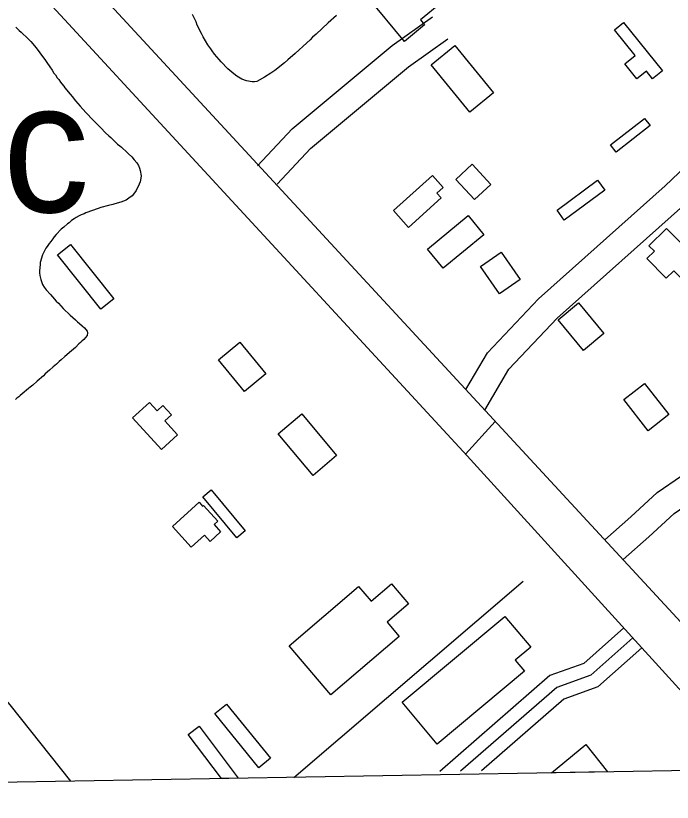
# Model space of a CAD drawing. Extents: x 3887375 to 3925618, y 296674 to 322633.
# Drawn here: x 3899952 to 3900685, y 302226 to 303104 of the extents above; entities that cross this region are included whole.
import ezdxf

# ---------------------------------------------------------------- set-up
doc = ezdxf.new("R2010")
doc.units = 0
for name, color, linetype in [('V-BLDG-OTLN', 7, 'Continuous'), ('V-GRID-FRAM', 7, 'Continuous'), ('V-RIVR-EDGE', 7, 'Continuous'), ('V-ROAD-CNTR', 7, 'Continuous'), ('V-SITE-VEGE', 7, 'Continuous'), ('V-TOPO-GNAM-IDEN', 7, 'Continuous'), ('V-TOPO-SHOR', 7, 'Continuous')]:
    doc.layers.add(name, color=color, linetype=linetype)

msp = doc.modelspace()

# ---------------------------------------------------------------- linework, layer by layer
at = {"layer": 'V-BLDG-OTLN'}
for p, q in [((3900144.7, 302301.8), (3900156.88, 302310.95)), ((3900156.88, 302310.95), (3900200.6, 302252.74)), ((3900181.79, 302252.42), (3900144.7, 302301.8)), ((3900550.35, 302258.74), (3900588.48, 302290.53)), ((3900588.48, 302290.53), (3900612.68, 302259.81)), ((3900200.6, 302252.74), (3900181.79, 302252.42)), ((3900612.68, 302259.81), (3900550.35, 302258.74))]:
    msp.add_line(p, q, dxfattribs=at)
for points in [[(3900386.03, 303074.97), (3900345.02, 303124.97), (3900369.05, 303144.68), (3900372.96, 303139.92), (3900385.29, 303150.03), (3900399.77, 303132.36), (3900408.75, 303139.73), (3900426.8, 303117.72), (3900403.9, 303098.94), (3900408.47, 303093.37)], [(3900630.75, 303096.21), (3900674.11, 303042.02), (3900663.13, 303033.23), (3900656.27, 303041.81), (3900645.47, 303033.16), (3900631.98, 303050.01), (3900643.5, 303059.22), (3900620.48, 303087.99)], [(3900458.99, 302996.08), (3900415.95, 303048.87), (3900442.37, 303070.41), (3900485.41, 303017.62)], [(3900616.26, 302959.51), (3900654, 302989), (3900660.18, 302981.09), (3900622.45, 302951.6)], [(3900443.41, 302921.01), (3900461.64, 302938.04), (3900482.66, 302915.53), (3900464.43, 302898.5)], [(3900417.33, 302925.53), (3900429.51, 302912.02), (3900422.43, 302905.64), (3900427.13, 302900.43), (3900390.59, 302867.48), (3900373.71, 302886.2)], [(3900556.42, 302886.69), (3900601.64, 302920.03), (3900609.71, 302909.08), (3900564.49, 302875.74)], [(3900457.07, 302880.72), (3900474.72, 302859.35), (3900429.48, 302821.99), (3900411.83, 302843.37)], [(3900678.71, 302866.36), (3900716.38, 302827.94), (3900696.96, 302808.89), (3900686.85, 302819.2), (3900678.14, 302810.66), (3900656.59, 302832.65), (3900665.03, 302840.92), (3900659.02, 302847.06)], [(3900013.55, 302848.53), (3900061.9, 302787.77), (3900047.38, 302776.22), (3899999.04, 302836.98)], [(3900492.09, 302793.4), (3900470.92, 302824), (3900493.92, 302839.91), (3900515.09, 302809.31)], [(3900580.31, 302783.17), (3900608.73, 302749.04), (3900585.99, 302730.11), (3900557.57, 302764.23)], [(3900207.75, 302684.5), (3900178.52, 302719.82), (3900202.23, 302739.45), (3900231.47, 302704.13)], [(3900681.02, 302658.53), (3900657.99, 302640.66), (3900631.06, 302675.35), (3900654.09, 302693.23)], [(3900114.85, 302619.61), (3900082.68, 302654.82), (3900101.54, 302672.05), (3900109.98, 302662.82), (3900116.44, 302668.73), (3900125.95, 302658.32), (3900118.63, 302651.64), (3900132.86, 302636.07)], [(3900284.08, 302590.83), (3900245.12, 302637.26), (3900271.41, 302659.32), (3900310.37, 302612.9)], [(3900199.19, 302521.04), (3900161.22, 302566.78), (3900170.54, 302574.51), (3900208.51, 302528.77)], [(3900148.23, 302510.63), (3900127.16, 302533.86), (3900156.82, 302560.77), (3900160.78, 302556.4), (3900161.8, 302557.32), (3900177.8, 302539.68), (3900173.61, 302535.88), (3900180.98, 302527.75), (3900169.12, 302516.99), (3900162.85, 302523.9)], [(3900257.29, 302400.61), (3900334.87, 302466.93), (3900349.03, 302450.36), (3900371.73, 302469.77), (3900390.8, 302447.46), (3900366.83, 302426.96), (3900380.37, 302411.11), (3900304.07, 302345.88)], [(3900422.72, 302290.83), (3900383.61, 302337.69), (3900498.3, 302433.43), (3900527, 302399.04), (3900509.72, 302384.61), (3900520.13, 302372.14)], [(3900187.64, 302335.51), (3900236.74, 302275.14), (3900223.73, 302264.55), (3900174.62, 302324.92)]]:
    msp.add_lwpolyline(points, close=True, dxfattribs=at)
at = {"layer": 'V-GRID-FRAM'}
msp.add_lwpolyline([(3891343.33, 320285.84), (3923192.81, 320832.52), (3923512.79, 302652.88), (3891647.44, 302105.93), (3891343.33, 320285.84)], dxfattribs=at)
at = {"layer": 'V-RIVR-EDGE'}
msp.add_spline([(3894498.05, 310522.42), (3894530.03, 310496.11), (3894553.78, 310474.69), (3894579.94, 310451.31), (3894614.83, 310419.17), (3894633.24, 310400.67), (3894662.79, 310372.43), (3894685.08, 310353.44), (3894692.35, 310347.11), (3894709.79, 310328.13), (3894746.59, 310285.3), (3894785.84, 310252.18), (3894809.57, 310225.9), (3894830.41, 310205.45), (3894852.71, 310189.85), (3894866.75, 310171.85), (3894915.18, 310120.25), (3894950.06, 310083.74), (3894971.37, 310062.81), (3894999, 310039.43), (3895025.16, 310017.03), (3895052.79, 309992.68), (3895092.99, 309952.27), (3895110.91, 309932.8), (3895141.44, 309903.1), (3895188.91, 309855.88), (3895222.82, 309821.31), (3895255.75, 309784.32), (3895319.22, 309722.49), (3895350.7, 309688.42), (3895358.44, 309676.26), (3895364.73, 309669.44), (3895374.92, 309663.11), (3895388.97, 309650.44), (3895410.77, 309628.05), (3895448.54, 309583.28), (3895480.52, 309554.06), (3895503.76, 309527.78), (3895533.8, 309499.54), (3895577.4, 309454.75), (3895606.95, 309425.54), (3895653.45, 309378.81), (3895685.92, 309349.1), (3895719.83, 309314.54), (3895749.38, 309285.81), (3895790.55, 309242.49), (3895837.06, 309195.75), (3895863.69, 309164.12), (3895900.02, 309127.61), (3895944.1, 309081.37), (3895955.73, 309070.65), (3895974.63, 309054.58), (3896002.25, 309033.14), (3896032.78, 309003.93), (3896062.81, 308972.29), (3896082.67, 308950.39), (3896119.48, 308911.93), (3896139.34, 308892.46), (3896151.96, 308889.51), (3896163.12, 308883.66), (3896167.95, 308873.93), (3896170.35, 308862.27), (3896184.39, 308844.27), (3896211.03, 308816.04), (3896224.12, 308810.18), (3896236.73, 308802.37), (3896249.8, 308786.8), (3896255.61, 308776.59), (3896270.64, 308766.35), (3896280.32, 308753.22), (3896295.82, 308737.15), (3896375.27, 308661.2), (3896425.17, 308610.08), (3896464.41, 308570.65), (3896519.63, 308515.64), (3896548.69, 308483.03), (3896563.22, 308467.45), (3896597.61, 308430.94), (3896635.89, 308396.37), (3896666.41, 308365.7), (3896681.42, 308349.64), (3896712.43, 308320.42), (3896746.34, 308287.31), (3896777.36, 308260.04), (3896801.58, 308235.7), (3896820.47, 308215.26), (3896842.76, 308195.29), (3896851.46, 308181.19), (3896882.46, 308148.57), (3896918.81, 308116.43), (3896962.9, 308074.56), (3896997.76, 308033.19), (3897029.24, 307998.63), (3897042.32, 307985), (3897083.5, 307945.57), (3897107.23, 307918.31), (3897123.21, 307898.85), (3897130, 307898.83), (3897142.13, 307892.97), (3897145.99, 307882.28), (3897149.85, 307874.01), (3897162.93, 307860.38), (3897188.6, 307833.12), (3897229.29, 307788.83), (3897267.56, 307752.31), (3897300.5, 307715.81), (3897334.4, 307680.27), (3897361.53, 307651.07), (3897384.78, 307628.19), (3897411.42, 307598.98), (3897445.81, 307563.45), (3897494.26, 307516.71), (3897543.17, 307462.68), (3897584.83, 307418.38), (3897609.05, 307394.04), (3897646.83, 307355.58), (3897678.81, 307323.94), (3897715.15, 307290.34), (3897751.96, 307253.34), (3897766.97, 307236.31), (3897837.68, 307158.43), (3897886.6, 307104.4), (3897936, 307048.43), (3897965.54, 307015.34), (3898010.59, 306970.06), (3898027.54, 306949.14), (3898044.99, 306935.98), (3898063.87, 306914.08), (3898089.05, 306882.46), (3898117.14, 306854.7), (3898160.23, 306801.18), (3898195.59, 306763.7), (3898235.79, 306719.89), (3898261.46, 306693.6), (3898297.3, 306650.78), (3898332.65, 306612.33), (3898369.94, 306568.04), (3898397.54, 306534.95), (3898422.23, 306505.75), (3898462.9, 306455.14), (3898495.34, 306417.18), (3898521.97, 306382.15), (3898601.37, 306284.34), (3898652.22, 306228.37), (3898693.37, 306177.28), (3898729.68, 306130.57), (3898777.13, 306074.12), (3898825.55, 306014.26), (3898848.79, 305986.04), (3898903.98, 305917.43), (3898957.25, 305854.65), (3898984.35, 305818.16), (3899049.73, 305744.67), (3899107.84, 305679.45), (3899129.14, 305651.72), (3899142.69, 305630.31), (3899156.24, 305611.83), (3899175.12, 305587.98), (3899224.03, 305529.59), (3899255.99, 305493.57), (3899288.9, 305449.3), (3899312.61, 305415.24), (3899375.55, 305336.9), (3899410.9, 305296.02), (3899442.85, 305252.24), (3899470.43, 305211.86), (3899531.42, 305133.52), (3899579.35, 305071.24), (3899616.14, 305025.99), (3899647.13, 304986.09), (3899690.7, 304931.1), (3899729.41, 304876.62), (3899753.62, 304846.93), (3899770.56, 304821.64), (3899817.5, 304755.48), (3899845.56, 304713.16), (3899868.3, 304677.16), (3899889.6, 304650.4), (3899911.39, 304623.64), (3899955.44, 304569.14), (3899987.39, 304526.81), (3900012.56, 304494.21), (3900025.63, 304476.21), (3900037.24, 304456.75), (3900061.94, 304431.93), (3900070.67, 304424.13), (3900074.53, 304414.41), (3900074.99, 304404.21), (3900073.03, 304397.9), (3900071.55, 304388.68), (3900071.54, 304383.82), (3900075.9, 304378.96), (3900087.05, 304374.07), (3900096.26, 304367.74), (3900108.39, 304362.37), (3900117.11, 304353.6), (3900140.84, 304326.35), (3900165.54, 304299.09), (3900226.07, 304227.55), (3900277.87, 304164.29), (3900319.98, 304105.91), (3900352.41, 304062.61), (3900384.36, 304023.2), (3900411.47, 303988.16), (3900438.1, 303954.1), (3900462.8, 303926.85), (3900556.24, 303812.49), (3900597.89, 303762.85), (3900633.71, 303716.63), (3900652.59, 303691.33), (3900701.96, 303626.62), (3900774.57, 303530.77), (3900849.12, 303437.34), (3900903.35, 303371.16), (3900928.05, 303343.42), (3900948.87, 303317.63), (3901001.17, 303258.26), (3901038.95, 303216.88), (3901074.78, 303173.09), (3901092.2, 303147.31), (3901171.6, 303050.47), (3901205, 303008.62), (3901238.41, 302968.23), (3901274.74, 302927.83), (3901303.3, 302893.77), (3901343.98, 302847.53), (3901366.73, 302816.4), (3901404.5, 302770.17), (3901454.38, 302715.17), (3901507.18, 302659.19), (3901551.73, 302608.09), (3901584.66, 302570.61), (3901650.02, 302491.29), (3901680.99, 302443.62), (3901717.76, 302388.17), (3901785.52, 302298.16), (3901789.55, 302293.3)], degree=3, dxfattribs=at)
at = {"layer": 'V-ROAD-CNTR'}
for points in [[(3899638.53, 303569.43), (3900171.85, 302992.43), (3900808.57, 302303.86), (3900841.95, 302267.5)], [(3899598.23, 303541.09), (3900011.3, 303094.74), (3900456.04, 302612.5), (3900771.37, 302266.29)], [(3900222.23, 302936.3), (3900260.69, 302977.57), (3900372.25, 303070.41), (3900417.32, 303102.46)], [(3900244.18, 302915.85), (3900281.34, 302955.72), (3900390.56, 303046.62), (3900434.7, 303078.01)], [(3900454.6, 302686.66), (3900478.65, 302727.49), (3900535.6, 302787.76), (3900677.14, 302913.94), (3900754.25, 302987.27), (3900784.37, 303031.91)], [(3900475.87, 302663.65), (3900502.78, 302709.35), (3900556.53, 302766.22), (3900697.47, 302891.87), (3900777.29, 302967.78), (3900809.24, 303015.12)], [(3900609.76, 302518.86), (3900638.62, 302544.46), (3900668.31, 302571.77), (3900722.43, 302608.93), (3900799.2, 302674), (3900871.24, 302735.64)], [(3900630.13, 302496.83), (3900658.73, 302522.2), (3900687.05, 302548.25), (3900740.67, 302585.06), (3900818.65, 302651.16), (3900890.74, 302712.85)], [(3900487.54, 302651.03), (3900454.37, 302614.31)], [(3900630.94, 302420.69), (3900586.47, 302380.98), (3900548.38, 302367.34), (3900425.5, 302260.35)], [(3900640.93, 302409.5), (3900594.28, 302367.84), (3900556.1, 302354.17), (3900448.81, 302260.75)], [(3900650.92, 302398.31), (3900602.09, 302354.71), (3900563.82, 302341), (3900472.11, 302261.15)]]:
    msp.add_lwpolyline(points, dxfattribs=at)
at = {"layer": 'V-SITE-VEGE'}
for points in [[(3900310.41, 303103.77), (3900300.85, 303095.72), (3900287.56, 303083.27), (3900283.44, 303079.63), (3900281.01, 303076.96), (3900277.08, 303073.32), (3900263.96, 303061.63), (3900256.1, 303054.35), (3900252.16, 303051.09), (3900241.28, 303042.65), (3900236.96, 303039.57), (3900229.83, 303034.95), (3900221.18, 303030.13), (3900218.91, 303029.91), (3900216.26, 303029.88), (3900209.82, 303031.14), (3900204.5, 303032.97), (3900199.17, 303036.13), (3900195.54, 303038.73), (3900189.05, 303044.53), (3900181.58, 303052.39), (3900179.47, 303054.82), (3900174.11, 303060.82), (3900171.61, 303064.38), (3900169.88, 303066.63), (3900166.81, 303071.14), (3900161.6, 303079.98), (3900159.47, 303083.92), (3900154.83, 303093.14), (3900153.47, 303096.72), (3900149.59, 303105.19)], [(3899952.2, 303090.95), (3899956.03, 303087.21), (3899958.32, 303085.34), (3899966.16, 303077.86), (3899969.03, 303074.87), (3899974.97, 303067.93), (3899983.23, 303056.86), (3899984.58, 303054.8), (3899986.88, 303051.61), (3899990.16, 303046.53), (3899992.84, 303042.78), (3899994.77, 303039.78), (3899996.5, 303037.71), (3899998.61, 303034.52), (3900000.33, 303032.65), (3900002.26, 303029.64), (3900003.61, 303027.77), (3900005.91, 303025.15), (3900007.25, 303023.27), (3900013, 303016.14), (3900015.11, 303013.71), (3900018.95, 303008.83), (3900024.13, 303002.64), (3900030.45, 302995.72), (3900038.87, 302987.1), (3900040.4, 302985.23), (3900047.1, 302978.69), (3900052.46, 302973.07), (3900056.09, 302969.52), (3900058.38, 302967.65), (3900065.84, 302960.54), (3900068.32, 302958.68), (3900070.23, 302957), (3900076.54, 302951.01), (3900078.26, 302949.52), (3900081.7, 302946.15), (3900084.58, 302942.97), (3900087.27, 302939.4), (3900089.19, 302936.4), (3900090.55, 302933.58), (3900091.33, 302931.12), (3900092.15, 302925.08), (3900092, 302922.43)], [(3900092, 302922.43), (3900091.28, 302918.45), (3900090.18, 302915.6), (3900086.66, 302908.56), (3900084.98, 302905.89), (3900082.19, 302902.65), (3900078.62, 302899.96), (3900075.43, 302898.03), (3900069.59, 302895.5), (3900062.8, 302893.73), (3900060.54, 302892.94), (3900055.82, 302891.95), (3900047.33, 302889.58), (3900044.32, 302888.6), (3900030.56, 302883.72), (3900028.49, 302882.75), (3900025.29, 302881.58), (3900023.03, 302880.23), (3900019.83, 302878.68), (3900017.39, 302876.95), (3900014.39, 302875.02), (3900011.77, 302872.73), (3900009.89, 302871.57), (3900005.77, 302867.93), (3900003.14, 302865.44), (3899997.53, 302859.7), (3899995.1, 302857.02), (3899993.61, 302854.74), (3899991.38, 302851.69)], [(3899991.38, 302851.69), (3899989.7, 302849.59), (3899987.47, 302846.35), (3899985.97, 302844.44), (3899982.27, 302837.02), (3899979.72, 302828.48), (3899979.37, 302826.2), (3899978.69, 302819.01), (3899978.71, 302816.93), (3899979.12, 302813.9), (3899980.12, 302809.38), (3899981.48, 302806.17), (3899982.26, 302803.91), (3899984, 302800.91), (3899986.3, 302797.9), (3899991.09, 302792.66), (3899993.2, 302790.03), (3899997.42, 302785.35), (3899999.9, 302783.11), (3900005.26, 302777.11), (3900012.91, 302769.63), (3900015.97, 302767.02), (3900018.84, 302764.21), (3900021.32, 302761.97), (3900023.42, 302760.29), (3900026.48, 302757.49), (3900028.96, 302755.43), (3900030.69, 302753.75), (3900032.03, 302751.87), (3900032.43, 302749.8), (3900031.9, 302746.95), (3900028.16, 302742.56), (3900025.92, 302740.45), (3900024.61, 302738.93), (3900022.73, 302737.39), (3900018.8, 302733.57), (3900014.68, 302729.92), (3900006.99, 302723.6), (3900002.88, 302719.77), (3900000.81, 302718.04), (3899997.63, 302714.98), (3899994.07, 302711.91), (3899990.14, 302708.08), (3899985.27, 302704.05), (3899983.4, 302701.95), (3899976.28, 302696.01), (3899971.22, 302691.6), (3899968.21, 302689.3), (3899966.53, 302687.58), (3899964.28, 302685.85), (3899961.84, 302683.74), (3899957.34, 302680.1), (3899955.66, 302678.57), (3899953.41, 302676.84), (3899951.91, 302675.31)]]:
    msp.add_lwpolyline(points, dxfattribs=at)
at = {"layer": 'V-TOPO-SHOR'}
msp.add_line((3900262.66, 302253.8), (3900518.51, 302472.77), dxfattribs=at)
msp.add_lwpolyline([(3898463.32, 304123.32), (3898623.76, 303927.3), (3898727.78, 303800.23), (3898948.43, 303542.3), (3899127.69, 303324.78), (3899150.72, 303296.79), (3899424.6, 302962.72), (3899462.98, 302916.13), (3899505.53, 302864.48), (3899755.62, 302559.28), (3899945.79, 302334.76), (3900013.44, 302249.53)], dxfattribs=at)

# ---------------------------------------------------------------- texts
at = {"layer": 'V-TOPO-GNAM-IDEN'}
msp.add_text('Duvic', height=145, rotation=0.4592, dxfattribs=at).set_placement((3899550.06, 302881.03))

doc.saveas('drawing.dxf')
